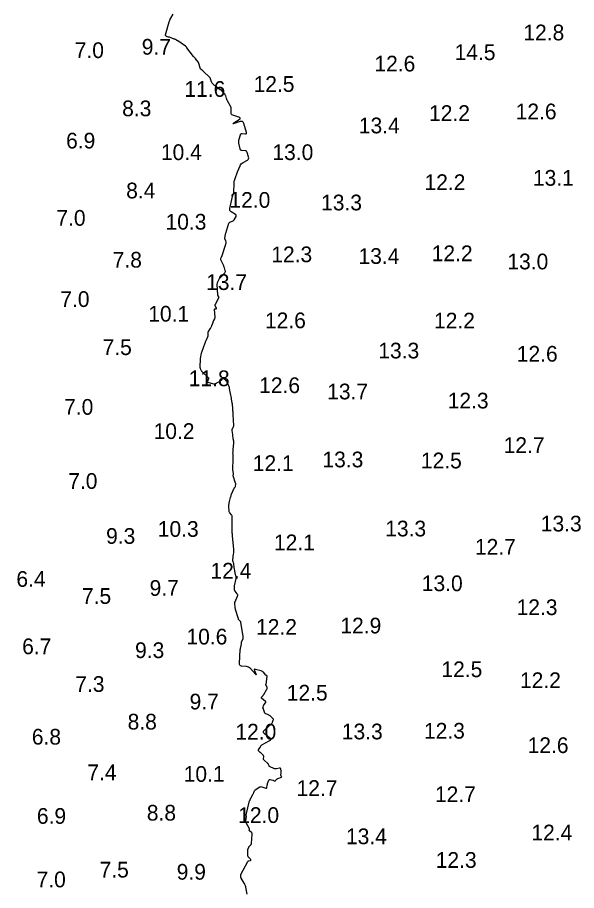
# Model space of a CAD drawing. Extents: x 815352 to 820877, y 582403 to 597439.
# Drawn here: x 820465.7 to 820643.6, y 590342 to 590619.8 of the extents above; entities that cross this region are included whole.
import ezdxf

# ---------------------------------------------------------------- set-up
doc = ezdxf.new("R2010")
doc.units = 0
doc.layers.add('V-CONT-EL12', color=7, linetype='Continuous')
doc.layers.add('V-TOPO-SOUN', color=7, linetype='Continuous')

msp = doc.modelspace()

# ---------------------------------------------------------------- linework, layer by layer
at = {"layer": 'V-CONT-EL12'}
for points in [[(820523.93, 590508.23), (820523.91, 590508.31), (820523.86, 590508.62), (820523.85, 590508.69), (820523.84, 590508.77), (820523.84, 590508.85), (820523.84, 590508.93), (820523.93, 590510.89), (820523.94, 590511.1), (820523.96, 590511.3), (820523.99, 590511.51), (820524.03, 590511.72), (820524.18, 590512.54), (820524.23, 590512.74), (820524.28, 590512.94), (820524.34, 590513.14), (820524.4, 590513.34), (820525.48, 590516.28), (820525.51, 590516.36), (820525.54, 590516.44), (820525.57, 590516.53), (820525.6, 590516.61), (820525.72, 590516.93), (820525.75, 590517.01), (820525.78, 590517.09), (820525.81, 590517.17), (820525.84, 590517.25), (820526.38, 590518.49), (820526.42, 590518.61), (820526.45, 590518.73), (820526.46, 590518.85), (820526.45, 590518.97), (820526.39, 590519.46), (820526.39, 590519.59), (820526.4, 590519.7), (820526.44, 590519.81), (820526.5, 590519.92), (820527.05, 590520.75), (820527.12, 590520.87), (820527.19, 590520.99), (820527.26, 590521.12), (820527.32, 590521.24), (820527.56, 590521.76), (820527.62, 590521.89), (820527.67, 590522.02), (820527.72, 590522.15), (820527.77, 590522.29), (820527.97, 590522.9), (820528.02, 590523.04), (820528.07, 590523.17), (820528.13, 590523.31), (820528.2, 590523.43), (820528.49, 590523.94), (820528.56, 590524.07), (820528.6, 590524.21), (820528.62, 590524.35), (820528.62, 590524.49), (820528.44, 590526.9), (820528.45, 590526.98), (820528.48, 590527.04), (820528.53, 590527.08), (820528.6, 590527.1), (820528.94, 590527.15), (820529.01, 590527.17), (820529.05, 590527.21), (820529.06, 590527.26), (820529.03, 590527.33), (820528.69, 590528.03), (820528.64, 590528.17), (820528.62, 590528.31), (820528.64, 590528.45), (820528.7, 590528.59), (820529.82, 590530.61), (820529.85, 590530.69), (820529.86, 590530.77), (820529.85, 590530.84), (820529.81, 590530.92), (820529.62, 590531.22), (820529.57, 590531.3), (820529.54, 590531.38), (820529.52, 590531.46), (820529.51, 590531.55), (820529.31, 590534.86), (820529.31, 590535.08), (820529.34, 590535.28), (820529.39, 590535.48), (820529.47, 590535.68), (820529.97, 590536.72), (820530, 590536.78), (820530.04, 590536.83), (820530.08, 590536.88), (820530.13, 590536.93), (820530.33, 590537.11), (820530.38, 590537.15), (820530.43, 590537.2), (820530.47, 590537.24), (820530.52, 590537.29), (820531.69, 590538.6), (820531.81, 590538.77), (820531.88, 590538.95), (820531.9, 590539.15), (820531.85, 590539.35), (820531.59, 590540.21), (820531.51, 590540.42), (820531.44, 590540.63), (820531.35, 590540.83), (820531.26, 590541.04), (820530.49, 590542.69), (820530.46, 590542.78), (820530.44, 590542.87), (820530.44, 590542.96), (820530.47, 590543.05), (820530.59, 590543.42), (820530.62, 590543.51), (820530.65, 590543.61), (820530.68, 590543.7), (820530.71, 590543.79), (820532.04, 590547.73), (820532.07, 590547.85), (820532.1, 590547.97), (820532.1, 590548.09), (820532.1, 590548.21), (820532.05, 590548.85), (820532.04, 590548.9), (820532.02, 590548.94), (820532, 590548.98), (820531.96, 590549.02), (820531.81, 590549.16), (820531.78, 590549.2), (820531.76, 590549.24), (820531.75, 590549.28), (820531.75, 590549.33), (820531.86, 590550.44), (820531.89, 590550.63), (820531.92, 590550.83), (820531.97, 590551.03), (820532.03, 590551.22), (820533.02, 590554.34), (820533.09, 590554.5), (820533.19, 590554.63), (820533.32, 590554.74), (820533.47, 590554.81), (820534.15, 590555.05), (820534.32, 590555.12), (820534.46, 590555.22), (820534.58, 590555.34), (820534.69, 590555.48), (820535.28, 590556.45), (820535.37, 590556.65), (820535.37, 590556.83), (820535.29, 590557), (820535.12, 590557.14), (820533.76, 590557.96), (820533.5, 590558.16), (820533.35, 590558.4), (820533.28, 590558.68), (820533.31, 590559), (820534.16, 590562.86), (820534.19, 590562.97), (820534.22, 590563.08), (820534.25, 590563.18), (820534.29, 590563.28), (820534.46, 590563.7), (820534.49, 590563.8), (820534.52, 590563.9), (820534.54, 590564.01), (820534.55, 590564.12), (820534.65, 590567.06), (820534.67, 590567.38), (820534.72, 590567.69), (820534.79, 590568), (820534.88, 590568.3), (820535.31, 590569.5), (820535.42, 590569.8), (820535.53, 590570.1), (820535.65, 590570.39), (820535.77, 590570.69), (820536.58, 590572.62), (820536.75, 590572.95), (820536.96, 590573.23), (820537.22, 590573.48), (820537.52, 590573.68), (820538.88, 590574.46), (820539.12, 590574.64), (820539.27, 590574.87), (820539.31, 590575.13), (820539.26, 590575.43), (820538.82, 590576.87), (820538.72, 590577.08), (820538.58, 590577.24), (820538.4, 590577.34), (820538.17, 590577.39), (820537.17, 590577.46), (820536.94, 590577.51), (820536.77, 590577.62), (820536.64, 590577.78), (820536.57, 590577.99), (820536.19, 590579.85), (820536.14, 590580.16), (820536.13, 590580.48), (820536.17, 590580.79), (820536.24, 590581.1), (820536.66, 590582.5), (820536.75, 590582.7), (820536.88, 590582.83), (820537.06, 590582.91), (820537.28, 590582.92), (820538.25, 590582.83), (820538.46, 590582.84), (820538.58, 590582.92), (820538.63, 590583.06), (820538.6, 590583.26), (820537.74, 590586.07), (820537.56, 590586.46), (820537.3, 590586.69), (820536.97, 590586.77), (820536.55, 590586.7), (820534.72, 590586.1), (820534.38, 590586.01), (820534.25, 590586.01), (820534.33, 590586.11), (820534.62, 590586.31), (820536.29, 590587.35), (820536.56, 590587.57), (820536.64, 590587.76), (820536.51, 590587.93), (820536.2, 590588.08), (820534.22, 590588.72), (820533.99, 590588.84), (820533.83, 590588.99), (820533.74, 590589.2), (820533.71, 590589.46), (820533.76, 590590.57), (820533.75, 590590.85), (820533.7, 590591.11), (820533.62, 590591.37), (820533.51, 590591.62), (820532.58, 590593.29), (820532.48, 590593.47), (820532.4, 590593.66), (820532.32, 590593.86), (820532.26, 590594.06), (820532.03, 590594.86), (820531.96, 590595.05), (820531.87, 590595.24), (820531.77, 590595.41), (820531.64, 590595.57), (820530.55, 590596.79), (820530.53, 590596.81), (820530.5, 590596.83), (820530.47, 590596.84), (820530.44, 590596.83), (820530.3, 590596.82), (820530.27, 590596.82), (820530.24, 590596.82), (820530.21, 590596.83), (820530.18, 590596.85), (820528.72, 590597.92), (820528.59, 590598.02), (820528.47, 590598.13), (820528.35, 590598.24), (820528.24, 590598.35), (820527.81, 590598.84), (820527.71, 590598.96), (820527.62, 590599.09), (820527.55, 590599.23), (820527.49, 590599.38), (820527.14, 590600.32), (820527.11, 590600.39), (820527.08, 590600.46), (820527.04, 590600.53), (820527, 590600.59), (820526.82, 590600.84), (820526.77, 590600.9), (820526.72, 590600.96), (820526.67, 590601.01), (820526.61, 590601.06), (820525.18, 590602.37), (820525.06, 590602.48), (820524.93, 590602.59), (820524.81, 590602.7), (820524.68, 590602.81), (820524.17, 590603.25), (820524.06, 590603.36), (820523.96, 590603.49), (820523.88, 590603.63), (820523.83, 590603.78), (820523.45, 590605.13), (820523.42, 590605.21), (820523.39, 590605.3), (820523.35, 590605.38), (820523.31, 590605.46), (820523.15, 590605.77), (820523.1, 590605.85), (820523.06, 590605.92), (820523.01, 590606), (820522.95, 590606.06), (820522.5, 590606.59), (820522.44, 590606.66), (820522.38, 590606.73), (820522.32, 590606.8), (820522.26, 590606.87), (820522.01, 590607.14), (820521.95, 590607.21), (820521.89, 590607.28), (820521.83, 590607.35), (820521.77, 590607.42), (820519.66, 590610.21), (820519.64, 590610.24), (820519.62, 590610.26), (820519.6, 590610.29), (820519.58, 590610.31), (820519.51, 590610.41), (820519.49, 590610.43), (820519.47, 590610.46), (820519.45, 590610.48), (820519.43, 590610.5), (820519.32, 590610.62), (820519.29, 590610.65), (820519.27, 590610.68), (820519.24, 590610.7), (820519.21, 590610.72), (820516.71, 590612.35), (820516.63, 590612.41), (820516.54, 590612.46), (820516.45, 590612.51), (820516.36, 590612.57), (820516, 590612.78), (820515.91, 590612.83), (820515.82, 590612.88), (820515.73, 590612.92), (820515.63, 590612.96), (820514.09, 590613.53), (820514.01, 590613.55), (820513.94, 590613.57), (820513.86, 590613.59), (820513.78, 590613.61), (820513.46, 590613.67), (820513.38, 590613.69), (820513.31, 590613.72), (820513.25, 590613.75), (820513.18, 590613.8), (820512.94, 590614.02), (820512.89, 590614.07), (820512.86, 590614.14), (820512.85, 590614.2), (820512.87, 590614.28), (820514, 590618.4), (820514.1, 590618.7), (820514.21, 590618.99), (820514.34, 590619.28), (820514.49, 590619.55), (820515.32, 590620.92)], [(820538.86, 590340.9), (820538.42, 590343.15), (820538.39, 590343.25), (820538.36, 590343.36), (820538.33, 590343.46), (820538.28, 590343.56), (820538.09, 590343.95), (820538.04, 590344.05), (820537.99, 590344.15), (820537.94, 590344.24), (820537.89, 590344.34), (820536.94, 590346), (820536.9, 590346.09), (820536.86, 590346.19), (820536.83, 590346.28), (820536.81, 590346.38), (820536.76, 590346.79), (820536.76, 590346.9), (820536.77, 590346.99), (820536.8, 590347.09), (820536.84, 590347.18), (820539.04, 590351.29), (820539.11, 590351.38), (820539.19, 590351.46), (820539.29, 590351.51), (820539.4, 590351.54), (820539.88, 590351.63), (820539.97, 590351.66), (820540.02, 590351.71), (820540.01, 590351.77), (820539.96, 590351.86), (820539.31, 590352.56), (820539.19, 590352.72), (820539.1, 590352.89), (820539.05, 590353.07), (820539.03, 590353.26), (820539.01, 590354.79), (820539.02, 590354.93), (820539.04, 590355.07), (820539.07, 590355.2), (820539.12, 590355.33), (820539.34, 590355.88), (820539.4, 590355.99), (820539.46, 590356.09), (820539.54, 590356.19), (820539.62, 590356.27), (820539.98, 590356.61), (820540.06, 590356.7), (820540.12, 590356.8), (820540.16, 590356.91), (820540.18, 590357.03), (820540.41, 590359.99), (820540.41, 590360.14), (820540.37, 590360.28), (820540.3, 590360.4), (820540.19, 590360.51), (820539.54, 590361.07), (820539.51, 590361.11), (820539.49, 590361.15), (820539.48, 590361.2), (820539.49, 590361.25), (820539.55, 590361.46), (820539.56, 590361.52), (820539.55, 590361.57), (820539.54, 590361.62), (820539.52, 590361.67), (820538.55, 590363.55), (820538.46, 590363.74), (820538.41, 590363.94), (820538.4, 590364.14), (820538.41, 590364.35), (820538.57, 590365.49), (820538.58, 590365.55), (820538.58, 590365.61), (820538.58, 590365.67), (820538.57, 590365.72), (820538.51, 590365.95), (820538.5, 590366.01), (820538.5, 590366.06), (820538.5, 590366.12), (820538.51, 590366.17), (820539.61, 590370.53), (820539.62, 590370.57), (820539.63, 590370.6), (820539.64, 590370.64), (820539.66, 590370.67), (820539.73, 590370.79), (820539.75, 590370.82), (820539.76, 590370.86), (820539.78, 590370.89), (820539.79, 590370.92), (820539.88, 590371.18), (820539.9, 590371.23), (820539.93, 590371.28), (820539.95, 590371.34), (820539.98, 590371.39), (820540.66, 590372.63), (820540.73, 590372.77), (820540.8, 590372.9), (820540.87, 590373.04), (820540.93, 590373.18), (820541.17, 590373.75), (820541.24, 590373.88), (820541.32, 590374), (820541.42, 590374.11), (820541.54, 590374.2), (820542.59, 590374.9), (820542.82, 590375.02), (820543.05, 590375.08), (820543.28, 590375.09), (820543.53, 590375.04), (820544.75, 590374.65), (820544.89, 590374.63), (820544.99, 590374.66), (820545.06, 590374.74), (820545.1, 590374.87), (820545.19, 590375.49), (820545.22, 590375.65), (820545.25, 590375.8), (820545.29, 590375.95), (820545.34, 590376.1), (820545.73, 590377.17), (820545.8, 590377.3), (820545.89, 590377.38), (820546.01, 590377.41), (820546.16, 590377.4), (820546.95, 590377.19), (820547.02, 590377.17), (820547.1, 590377.14), (820547.17, 590377.1), (820547.24, 590377.06), (820547.52, 590376.89), (820547.59, 590376.86), (820547.65, 590376.86), (820547.71, 590376.88), (820547.77, 590376.93), (820548.17, 590377.39), (820548.26, 590377.48), (820548.36, 590377.56), (820548.47, 590377.63), (820548.59, 590377.68), (820549.74, 590378.13), (820549.8, 590378.17), (820549.82, 590378.21), (820549.82, 590378.26), (820549.79, 590378.31), (820549.61, 590378.56), (820549.57, 590378.62), (820549.55, 590378.69), (820549.54, 590378.76), (820549.55, 590378.83), (820549.67, 590379.49), (820549.69, 590379.62), (820549.69, 590379.76), (820549.68, 590379.89), (820549.66, 590380.02), (820549.51, 590380.72), (820549.47, 590380.85), (820549.38, 590380.94), (820549.27, 590380.98), (820549.13, 590380.97), (820548.13, 590380.77), (820547.91, 590380.75), (820547.69, 590380.75), (820547.48, 590380.8), (820547.28, 590380.87), (820546.12, 590381.39), (820546.02, 590381.45), (820545.94, 590381.51), (820545.87, 590381.6), (820545.82, 590381.7), (820545.63, 590382.12), (820545.58, 590382.22), (820545.51, 590382.31), (820545.44, 590382.4), (820545.36, 590382.48), (820544.21, 590383.49), (820544.11, 590383.59), (820544.05, 590383.7), (820544.03, 590383.83), (820544.03, 590383.97), (820544.13, 590384.54), (820544.14, 590384.68), (820544.11, 590384.81), (820544.06, 590384.92), (820543.97, 590385.03), (820543.4, 590385.6), (820543.29, 590385.7), (820543.18, 590385.81), (820543.07, 590385.91), (820542.96, 590386), (820542.51, 590386.39), (820542.42, 590386.49), (820542.38, 590386.6), (820542.39, 590386.71), (820542.45, 590386.84), (820542.86, 590387.46), (820542.91, 590387.54), (820542.95, 590387.62), (820543, 590387.7), (820543.04, 590387.78), (820543.19, 590388.12), (820543.24, 590388.2), (820543.29, 590388.27), (820543.36, 590388.33), (820543.44, 590388.38), (820545.87, 590389.63), (820546.2, 590389.86), (820546.33, 590390.11), (820546.25, 590390.38), (820545.96, 590390.67), (820544.38, 590391.85), (820544.08, 590392.15), (820543.97, 590392.46), (820544.05, 590392.77), (820544.32, 590393.1), (820546.55, 590395.1), (820546.66, 590395.22), (820546.76, 590395.35), (820546.84, 590395.49), (820546.91, 590395.64), (820547.14, 590396.26), (820547.17, 590396.41), (820547.16, 590396.55), (820547.11, 590396.68), (820547.01, 590396.8), (820546.24, 590397.49), (820546.09, 590397.62), (820545.92, 590397.74), (820545.75, 590397.85), (820545.56, 590397.94), (820544.81, 590398.27), (820544.64, 590398.36), (820544.49, 590398.49), (820544.38, 590398.64), (820544.3, 590398.82), (820543.88, 590400.01), (820543.85, 590400.11), (820543.84, 590400.22), (820543.85, 590400.32), (820543.87, 590400.42), (820544.01, 590400.84), (820544.05, 590400.95), (820544.1, 590401.05), (820544.16, 590401.14), (820544.23, 590401.23), (820544.68, 590401.78), (820544.76, 590401.9), (820544.77, 590402.01), (820544.74, 590402.12), (820544.64, 590402.22), (820543.43, 590403.23), (820543.35, 590403.31), (820543.32, 590403.4), (820543.34, 590403.49), (820543.41, 590403.59), (820543.79, 590403.97), (820543.88, 590404.07), (820543.96, 590404.17), (820544.04, 590404.28), (820544.11, 590404.4), (820545.12, 590406.13), (820545.17, 590406.26), (820545.2, 590406.4), (820545.19, 590406.54), (820545.14, 590406.67), (820544.82, 590407.33), (820544.79, 590407.42), (820544.77, 590407.51), (820544.78, 590407.6), (820544.8, 590407.7), (820544.93, 590408.08), (820544.96, 590408.17), (820544.98, 590408.27), (820545, 590408.36), (820545.02, 590408.46), (820545.24, 590410.23), (820545.24, 590410.28), (820545.23, 590410.32), (820545.2, 590410.36), (820545.15, 590410.38), (820544.93, 590410.46), (820544.88, 590410.48), (820544.83, 590410.51), (820544.79, 590410.54), (820544.75, 590410.58), (820543.97, 590411.48), (820543.82, 590411.63), (820543.65, 590411.75), (820543.46, 590411.85), (820543.26, 590411.92), (820541.44, 590412.41), (820541.21, 590412.45), (820541.08, 590412.4), (820541.05, 590412.26), (820541.12, 590412.03), (820541.61, 590410.96), (820541.7, 590410.75), (820541.7, 590410.66), (820541.62, 590410.7), (820541.46, 590410.86), (820539.84, 590412.65), (820539.57, 590412.9), (820539.27, 590413.09), (820538.94, 590413.22), (820538.57, 590413.29), (820537.06, 590413.46), (820536.74, 590413.54), (820536.51, 590413.71), (820536.38, 590413.96), (820536.36, 590414.3), (820536.64, 590418.69), (820536.66, 590418.88), (820536.68, 590419.08), (820536.72, 590419.27), (820536.76, 590419.47), (820536.99, 590420.54), (820537, 590420.58), (820537.01, 590420.62), (820537.01, 590420.66), (820537.01, 590420.71), (820537, 590420.88), (820537, 590420.92), (820537, 590420.96), (820537.01, 590421), (820537.03, 590421.04), (820537.56, 590422.28), (820537.58, 590422.34), (820537.59, 590422.39), (820537.59, 590422.45), (820537.59, 590422.51), (820537.55, 590422.75), (820537.54, 590422.81), (820537.53, 590422.87), (820537.52, 590422.93), (820537.51, 590422.99), (820536.85, 590427.27), (820536.82, 590427.39), (820536.77, 590427.51), (820536.71, 590427.61), (820536.62, 590427.71), (820536.14, 590428.19), (820536.11, 590428.23), (820536.08, 590428.27), (820536.06, 590428.32), (820536.05, 590428.37), (820536.03, 590428.57), (820536.02, 590428.62), (820536.01, 590428.67), (820536, 590428.72), (820535.99, 590428.77), (820535.13, 590431.47), (820535.07, 590431.65), (820535.03, 590431.83), (820535.01, 590432.02), (820534.99, 590432.21), (820534.93, 590433.25), (820534.93, 590433.3), (820534.93, 590433.36), (820534.92, 590433.41), (820534.92, 590433.47), (820534.92, 590433.69), (820534.92, 590433.75), (820534.93, 590433.8), (820534.94, 590433.86), (820534.96, 590433.91), (820535.76, 590435.75), (820535.81, 590435.93), (820535.81, 590436.1), (820535.77, 590436.27), (820535.68, 590436.44), (820535.02, 590437.32), (820534.99, 590437.36), (820534.97, 590437.4), (820534.94, 590437.44), (820534.92, 590437.49), (820534.84, 590437.66), (820534.82, 590437.7), (820534.81, 590437.75), (820534.8, 590437.8), (820534.79, 590437.84), (820534.77, 590438.47), (820534.77, 590438.59), (820534.77, 590438.71), (820534.79, 590438.83), (820534.81, 590438.95), (820535.28, 590441.28), (820535.31, 590441.49), (820535.32, 590441.71), (820535.3, 590441.92), (820535.25, 590442.14), (820535, 590443.1), (820534.96, 590443.26), (820534.92, 590443.42), (820534.89, 590443.58), (820534.86, 590443.74), (820534.75, 590444.4), (820534.73, 590444.56), (820534.7, 590444.73), (820534.68, 590444.89), (820534.66, 590445.06), (820534.57, 590445.86), (820534.55, 590445.97), (820534.53, 590446.08), (820534.5, 590446.19), (820534.47, 590446.3), (820534.33, 590446.74), (820534.3, 590446.85), (820534.28, 590446.96), (820534.27, 590447.08), (820534.28, 590447.19), (820534.35, 590448.09), (820534.36, 590448.27), (820534.38, 590448.46), (820534.4, 590448.65), (820534.43, 590448.83), (820534.55, 590449.72), (820534.57, 590449.93), (820534.59, 590450.14), (820534.58, 590450.35), (820534.57, 590450.56), (820534.17, 590454.85), (820534.14, 590455.16), (820534.12, 590455.46), (820534.1, 590455.76), (820534.08, 590456.07), (820534.03, 590457.28), (820534.03, 590457.59), (820534.02, 590457.89), (820534.02, 590458.19), (820534.03, 590458.5), (820534.1, 590460.83), (820534.09, 590461.03), (820534.04, 590461.22), (820533.96, 590461.39), (820533.85, 590461.56), (820533.34, 590462.2), (820533.23, 590462.37), (820533.14, 590462.54), (820533.09, 590462.73), (820533.07, 590462.93), (820533.03, 590463.98), (820533.02, 590464.13), (820533.03, 590464.29), (820533.03, 590464.45), (820533.04, 590464.6), (820533.1, 590465.22), (820533.12, 590465.38), (820533.14, 590465.53), (820533.17, 590465.69), (820533.2, 590465.84), (820533.52, 590467.13), (820533.6, 590467.39), (820533.68, 590467.66), (820533.77, 590467.91), (820533.88, 590468.16), (820534.7, 590470.04), (820534.73, 590470.11), (820534.77, 590470.17), (820534.81, 590470.23), (820534.85, 590470.29), (820535.03, 590470.52), (820535.07, 590470.58), (820535.1, 590470.64), (820535.12, 590470.71), (820535.14, 590470.78), (820535.2, 590471.27), (820535.21, 590471.37), (820535.2, 590471.47), (820535.19, 590471.58), (820535.16, 590471.68), (820534.41, 590473.95), (820534.4, 590474.02), (820534.39, 590474.08), (820534.4, 590474.14), (820534.41, 590474.2), (820534.49, 590474.45), (820534.5, 590474.51), (820534.51, 590474.57), (820534.51, 590474.64), (820534.51, 590474.7), (820534.31, 590475.85), (820534.28, 590476.07), (820534.27, 590476.28), (820534.26, 590476.49), (820534.26, 590476.71), (820534.36, 590478.61), (820534.37, 590478.72), (820534.37, 590478.83), (820534.38, 590478.93), (820534.38, 590479.04), (820534.4, 590479.46), (820534.4, 590479.57), (820534.4, 590479.67), (820534.4, 590479.78), (820534.4, 590479.89), (820534.32, 590480.92), (820534.31, 590481.13), (820534.31, 590481.33), (820534.32, 590481.54), (820534.33, 590481.75), (820534.39, 590482.58), (820534.41, 590482.79), (820534.43, 590482.99), (820534.45, 590483.2), (820534.47, 590483.41), (820534.56, 590484.33), (820534.57, 590484.5), (820534.57, 590484.66), (820534.56, 590484.83), (820534.54, 590484.99), (820534.42, 590485.76), (820534.4, 590485.87), (820534.39, 590485.98), (820534.37, 590486.09), (820534.35, 590486.2), (820534.28, 590486.65), (820534.26, 590486.76), (820534.24, 590486.87), (820534.22, 590486.98), (820534.21, 590487.09), (820534.02, 590488.42), (820534.01, 590488.56), (820534.03, 590488.7), (820534.06, 590488.83), (820534.13, 590488.96), (820534.42, 590489.47), (820534.48, 590489.6), (820534.52, 590489.73), (820534.54, 590489.87), (820534.55, 590490.02), (820534.37, 590493.39), (820534.36, 590493.7), (820534.34, 590494.01), (820534.32, 590494.32), (820534.3, 590494.63), (820534.22, 590495.89), (820534.2, 590496.18), (820534.17, 590496.48), (820534.13, 590496.77), (820534.09, 590497.07), (820533.87, 590498.5), (820533.84, 590498.66), (820533.81, 590498.83), (820533.78, 590498.99), (820533.74, 590499.15), (820533.58, 590499.8), (820533.54, 590499.97), (820533.51, 590500.13), (820533.48, 590500.3), (820533.45, 590500.46), (820533.22, 590501.83), (820533.16, 590502.08), (820533.09, 590502.33), (820533, 590502.57), (820532.88, 590502.81), (820532.3, 590503.89), (820532.21, 590504.04), (820532.12, 590504.17), (820532.01, 590504.3), (820531.89, 590504.41), (820531.39, 590504.86), (820531.27, 590504.94), (820531.14, 590504.97), (820531.03, 590504.93), (820530.91, 590504.84), (820530.42, 590504.34), (820530.3, 590504.22), (820530.17, 590504.11), (820530.03, 590504), (820529.89, 590503.91), (820528.89, 590503.33), (820528.84, 590503.3), (820528.78, 590503.27), (820528.73, 590503.24), (820528.67, 590503.21), (820528.45, 590503.12), (820528.39, 590503.1), (820528.33, 590503.09), (820528.28, 590503.1), (820528.22, 590503.11), (820526.45, 590503.73), (820526.32, 590503.79), (820526.25, 590503.88), (820526.23, 590504), (820526.27, 590504.14), (820526.54, 590504.74), (820526.58, 590504.89), (820526.58, 590505.03), (820526.53, 590505.16), (820526.43, 590505.27), (820524.6, 590507.02), (820524.51, 590507.12), (820524.43, 590507.22), (820524.35, 590507.33), (820524.29, 590507.44), (820524.01, 590508.01), (820523.98, 590508.08), (820523.95, 590508.16), (820523.93, 590508.23)]]:
    msp.add_lwpolyline(points, dxfattribs=at)

# ---------------------------------------------------------------- texts
at = {"layer": 'V-TOPO-SOUN'}
for s, p in [('12.8 ', (820626.72, 590612.55)), ('9.7', (820505.28, 590607.99)), ('7.0', (820483.95, 590606.91)), ('14.5 ', (820604.84, 590606.25)), ('12.6 ', (820579.32, 590602.64)), ('12.5 ', (820540.86, 590596.15)), ('11.6 ', (820518.86, 590594.57)), ('8.3', (820499.04, 590588.4)), ('12.2 ', (820596.7, 590586.9)), ('12.6 ', (820624.27, 590587.42)), ('13.4 ', (820574.36, 590582.96)), ('6.9', (820481.2, 590578.14)), ('10.4 ', (820511.37, 590574.46)), ('13.0 ', (820546.86, 590574.46)), ('13.1 ', (820629.75, 590566.29)), ('12.2 ', (820595.26, 590564.91)), ('8.4', (820500.32, 590562.26)), ('12.0 ', (820533.18, 590559.27)), ('13.3 ', (820562.35, 590558.45)), ('7.0', (820478.11, 590553.56)), ('10.3 ', (820512.84, 590552.32)), ('12.3 ', (820546.5, 590541.95)), ('13.4 ', (820574.26, 590541.42)), ('12.2 ', (820597.55, 590542.28)), ('7.8', (820496.03, 590540.24)), ('13.0 ', (820621.63, 590539.68)), ('13.7 ', (820525.77, 590533.12)), ('7.0', (820479.36, 590527.71)), ('10.1 ', (820507.34, 590523.05)), ('12.6 ', (820544.48, 590520.95)), ('12.2 ', (820598.28, 590520.88)), ('7.5', (820492.81, 590512.42)), ('13.3 ', (820580.56, 590511.34)), ('12.6 ', (820624.63, 590510.32)), ('11.8 ', (820520.23, 590502.51)), ('12.6 ', (820542.64, 590500.31)), ('13.7 ', (820564.29, 590498.31)), ('7.0', (820480.57, 590493.42)), ('12.3 ', (820602.64, 590495.43)), ('10.2 ', (820509.04, 590485.71)), ('12.7 ', (820620.45, 590481.25)), ('13.3 ', (820562.78, 590476.69)), ('12.1 ', (820540.61, 590475.51)), ('12.5 ', (820594.11, 590476.36)), ('7.0', (820481.88, 590469.84)), ('10.3 ', (820510.38, 590454.58)), ('13.3 ', (820582.76, 590454.71)), ('13.3 ', (820632.27, 590456.29)), ('9.3', (820493.93, 590452.35)), ('12.1 ', (820547.36, 590450.31)), ('12.7 ', (820611.3, 590448.9)), ('12.4 ', (820527.15, 590441.29)), ('6.4', (820465.38, 590438.67)), ('9.7', (820507.77, 590435.81)), ('13.0 ', (820594.4, 590437.29)), ('7.5', (820486.25, 590433.25)), ('12.3 ', (820624.56, 590429.68)), ('12.9 ', (820568.49, 590423.84)), ('12.2 ', (820541.65, 590423.41)), ('10.6 ', (820519.51, 590420.33)), ('6.7', (820467.22, 590417.24)), ('9.3', (820503.15, 590416)), ('12.5 ', (820600.64, 590409.93)), ('7.3', (820484.12, 590405.24)), ('12.2 ', (820625.64, 590406.45)), ('12.5 ', (820551.43, 590402.48)), ('9.7', (820520.5, 590399.66)), ('8.8', (820500.78, 590393.26)), ('12.3 ', (820595.09, 590390.37)), ('6.8', (820470.3, 590388.47)), ('12.0 ', (820535.08, 590390.08)), ('13.3 ', (820568.95, 590390.14)), ('12.6 ', (820628.08, 590385.78)), ('7.4', (820487.96, 590377.15)), ('10.1 ', (820518.62, 590376.63)), ('12.7 ', (820554.54, 590372.13)), ('12.7 ', (820598.57, 590370.16)), ('6.9', (820471.91, 590363.27)), ('8.8', (820506.89, 590364.29)), ('12.0 ', (820535.97, 590363.54)), ('12.4 ', (820629.28, 590357.99)), ('13.4 ', (820570.26, 590356.78)), ('12.3 ', (820598.83, 590349.26)), ('7.5', (820491.86, 590346.18)), ('9.9', (820516.4, 590345.49)), ('7.0', (820471.81, 590343.06))]:
    msp.add_text(s, height=5, dxfattribs=at).set_placement(p)

doc.saveas('drawing.dxf')
